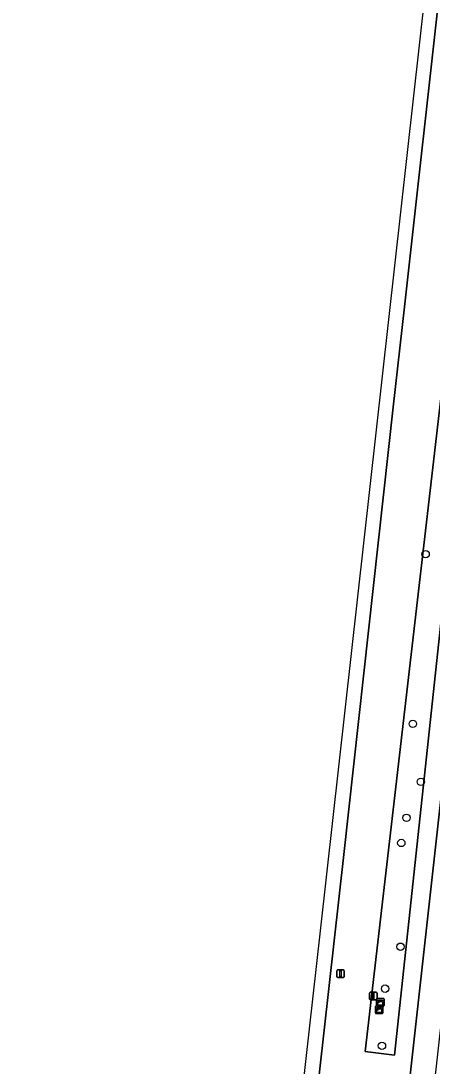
# Model space of a CAD drawing. Extents: x 161928 to 163071, y 386474 to 387428.
# Drawn here: x 161957.2 to 162011.7, y 387149.3 to 387287.9 of the extents above; entities that cross this region are included whole.
import ezdxf

# ---------------------------------------------------------------- set-up
doc = ezdxf.new("R2010")
doc.units = 0
for name, color, linetype in [('IMGEO_Berm_groen', 7, 'Continuous'), ('IMGEO_Boom', 7, 'Continuous'), ('IMGEO_Kast', 7, 'Continuous'), ('IMGEO_Lichtmast', 7, 'Continuous'), ('IMGEO_Rijbaan_regionaal_gesloten', 7, 'Continuous'), ('IMGEO_Verkeersbordpaal', 7, 'Continuous')]:
    doc.layers.add(name, color=color, linetype=linetype)

msp = doc.modelspace()

# ---------------------------------------------------------------- linework, layer by layer
at = {"layer": 'IMGEO_Berm_groen'}
for points in [[(162033.04, 387427.76), (162028.05, 387428.26), (162027.92, 387427.11), (162027.89, 387426.81), (162027.52, 387423.65), (162027.07, 387419.7), (162026.9, 387418.21), (162019.41, 387351.5), (162012.98, 387294.18), (162008.05, 387250), (162006.58, 387236.69), (162000, 387177.37), (161985.65, 387049.08), (161980.16, 387000), (161977.06, 386973.1), (161957.2, 386794.25)], [(162000, 387069), (162009.07, 387150.51), (162018.49, 387235.23), (162020.14, 387250), (162020.42, 387252.55), (162022.34, 387269.62), (162025.46, 387297.43), (162030.76, 387344.21), (162039.05, 387417.35), (162039.23, 387418.96), (162039.67, 387422.78), (162039.68, 387422.9), (162040.03, 387425.9), (162040.16, 387427.04), (162035.08, 387427.55), (162034.59, 387423.15), (162034.31, 387420.68), (162032.33, 387420.91), (162032.58, 387423.29), (162033.04, 387427.76)]]:
    msp.add_lwpolyline(points, dxfattribs=at)
for points in [[(162019.5, 387269.92), (162016.66, 387270.23), (162014.31, 387250), (162012.68, 387235.94), (162002.86, 387151.25), (162006.74, 387150.79)], [(162012.68, 387235.94), (162014.31, 387250), (162016.66, 387270.23), (162019.5, 387269.92), (162006.74, 387150.79), (162002.86, 387151.25)]]:
    msp.add_lwpolyline(points, close=True, dxfattribs=at)
at = {"layer": 'IMGEO_Boom'}
for centre in [(162010.87, 387217.22), (162009.16, 387194.72), (162010.23, 387187.02), (162008.33, 387182.26), (162007.64, 387178.92), (162007.54, 387165.16), (162005.49, 387159.6), (162005.08, 387152.01)]:
    msp.add_circle(centre, 0.489, dxfattribs=at)
at = {"layer": 'IMGEO_Kast'}
for p, q in [((162004.35, 387157.37), (162004.35, 387158.21)), ((162004.35, 387158.21), (162004.35, 387157.37)), ((162004.43, 387158.29), (162005.27, 387158.29)), ((162005.27, 387158.29), (162004.43, 387158.29)), ((162005.35, 387158.22), (162005.35, 387157.38)), ((162005.35, 387157.38), (162005.35, 387158.22)), ((162004.21, 387156.38), (162004.21, 387157.22)), ((162004.21, 387157.22), (162004.21, 387156.38)), ((162004.29, 387157.3), (162005.13, 387157.3)), ((162005.13, 387157.3), (162004.29, 387157.3)), ((162005.14, 387156.3), (162004.3, 387156.3)), ((162004.3, 387156.3), (162005.14, 387156.3)), ((162005.28, 387157.29), (162004.44, 387157.29)), ((162004.44, 387157.29), (162005.28, 387157.29)), ((162005.21, 387157.23), (162005.21, 387156.39)), ((162005.21, 387156.39), (162005.21, 387157.23))]:
    msp.add_line(p, q, dxfattribs=at)
for points in [[(162004.55, 387158.08), (162005.15, 387158.08), (162005.15, 387158), (162004.55, 387158), (162004.55, 387158.08)], [(162004.55, 387157.91), (162005.15, 387157.91), (162005.15, 387157.42), (162004.55, 387157.42), (162004.55, 387157.91)], [(162004.41, 387157.09), (162005.01, 387157.09), (162005.01, 387157.01), (162004.41, 387157.01), (162004.41, 387157.09)], [(162004.41, 387156.92), (162005.01, 387156.92), (162005.01, 387156.43), (162004.41, 387156.43), (162004.41, 387156.92)]]:
    msp.add_lwpolyline(points, dxfattribs=at)
for centre in [(162004.63, 387157.75), (162004.49, 387156.76)]:
    msp.add_circle(centre, 0.0377, dxfattribs=at)
for centre, start, end in [((162004.43, 387158.21), 92.4484, 184.2845), ((162004.43, 387158.21), 92.4484, 184.2845), ((162005.28, 387158.21), 2.4484, 94.2845), ((162005.28, 387158.21), 2.4484, 94.2845), ((162004.29, 387157.22), 92.4484, 184.2845), ((162004.29, 387157.22), 92.4484, 184.2845), ((162004.29, 387156.38), 182.4484, 274.2845), ((162004.29, 387156.38), 182.4484, 274.2845), ((162004.43, 387157.37), 182.4484, 274.2845), ((162004.43, 387157.37), 182.4484, 274.2845), ((162005.13, 387157.22), 2.4484, 94.2845), ((162005.13, 387157.22), 2.4484, 94.2845), ((162005.13, 387156.38), 272.4484, 4.2845), ((162005.13, 387156.38), 272.4484, 4.2845), ((162005.28, 387157.37), 272.4484, 4.2845), ((162005.28, 387157.37), 272.4484, 4.2845)]:
    msp.add_arc(centre, 0.0779, start, end, dxfattribs=at)
at = {"layer": 'IMGEO_Lichtmast'}
for p, q in [((162003.53, 387159.12), (162004.32, 387159.12)), ((162004.32, 387159.12), (162003.53, 387159.12)), ((162003.43, 387158.22), (162003.43, 387159.02)), ((162003.43, 387159.02), (162003.43, 387158.22)), ((162004.32, 387158.12), (162003.53, 387158.12)), ((162003.53, 387158.12), (162004.32, 387158.12)), ((162004.42, 387159.02), (162004.42, 387158.22)), ((162004.42, 387158.22), (162004.42, 387159.02))]:
    msp.add_line(p, q, dxfattribs=at)
msp.add_lwpolyline([(162003.85, 387159), (162004, 387159), (162004, 387158.25), (162003.85, 387158.25), (162003.85, 387159)], dxfattribs=at)
for centre, start, end in [((162003.53, 387159.02), 90, 180), ((162003.53, 387159.02), 90, 180), ((162004.32, 387159.02), 0, 90), ((162004.32, 387159.02), 360, 90), ((162003.53, 387158.22), 180, 270), ((162003.53, 387158.22), 180, 270), ((162004.32, 387158.22), 270, 0), ((162004.32, 387158.22), 270, 0)]:
    msp.add_arc(centre, 0.1, start, end, dxfattribs=at)
at = {"layer": 'IMGEO_Rijbaan_regionaal_gesloten'}
for points in [[(161983.67, 387049.28), (161985.65, 387049.08), (162000, 387177.37), (162006.58, 387236.69), (162008.05, 387250), (162012.98, 387294.18), (162019.41, 387351.5), (162026.9, 387418.21), (162024.99, 387418.35), (162010.87, 387292.28), (161996.87, 387167.28), (161987.6, 387084.55)], [(162042.31, 387417.11), (162039.05, 387417.35), (162030.76, 387344.21), (162025.46, 387297.43), (162022.34, 387269.62), (162020.42, 387252.55), (162020.14, 387250), (162018.49, 387235.23), (162009.07, 387150.51), (162000, 387069), (161997.61, 387047.89), (162000.89, 387047.54), (162013.79, 387162.35), (162021.93, 387234.89), (162032.58, 387330.37), (162033.92, 387342.32), (162041.02, 387405.95)]]:
    msp.add_lwpolyline(points, close=True, dxfattribs=at)
at = {"layer": 'IMGEO_Verkeersbordpaal'}
for p, q in [((161999.09, 387161.18), (161999.09, 387161.98)), ((161999.09, 387161.98), (161999.09, 387161.18)), ((161999.19, 387162.08), (161999.98, 387162.08)), ((161999.98, 387162.08), (161999.19, 387162.08)), ((162000.08, 387161.98), (162000.08, 387161.18)), ((162000.08, 387161.18), (162000.08, 387161.98)), ((161999.98, 387161.08), (161999.19, 387161.08)), ((161999.19, 387161.08), (161999.98, 387161.08))]:
    msp.add_line(p, q, dxfattribs=at)
msp.add_lwpolyline([(161999.51, 387161.95), (161999.66, 387161.95), (161999.66, 387161.2), (161999.51, 387161.2), (161999.51, 387161.95)], dxfattribs=at)
for centre, start, end in [((161999.19, 387161.98), 90, 180), ((161999.19, 387161.98), 90, 180), ((161999.98, 387161.98), 0, 90), ((161999.98, 387161.98), 360, 90), ((161999.19, 387161.18), 180, 270), ((161999.19, 387161.18), 180, 270), ((161999.98, 387161.18), 270, 0), ((161999.98, 387161.18), 270, 0)]:
    msp.add_arc(centre, 0.1, start, end, dxfattribs=at)

doc.saveas('drawing.dxf')
